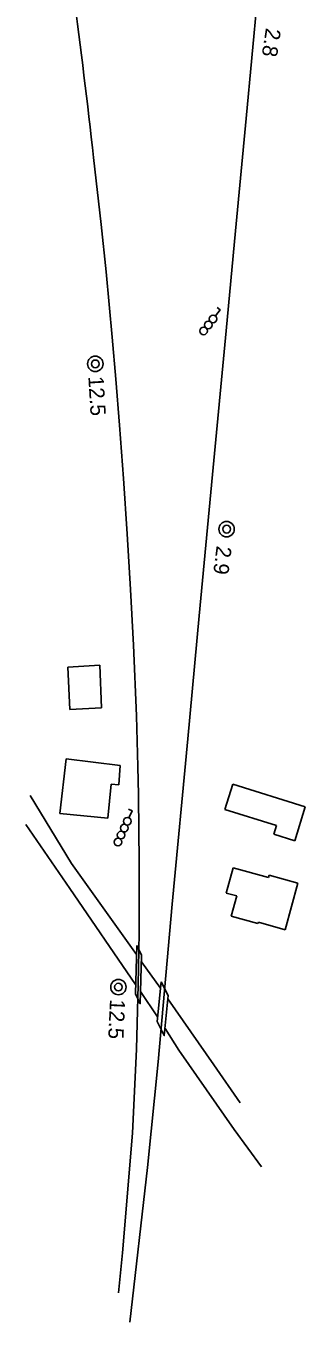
# Model space of a CAD drawing. Extents: x 6541740 to 6566395, y 5525066 to 5530361.
# Drawn here: x 6564646.4 to 6564683, y 5527362.5 to 5527532.2 of the extents above; entities that cross this region are included whole.
import ezdxf

# ---------------------------------------------------------------- set-up
doc = ezdxf.new("R2010")
doc.units = 0
for name, color, linetype in [('Domyślna', 7, 'Continuous'), ('ps_wymiarowanie', 7, 'Continuous'), ('TOR_PS_OPIS_T-opis geometrii -prostopadly', 7, 'Continuous'), ('TOR_PS_OPIS_T-ukresy', 7, 'Continuous'), ('TOR_PS_T-wypelnienia', 7, 'Continuous'), ('TOR_RAMKI-ramka+tabelka 1', 7, 'Continuous')]:
    doc.layers.add(name, color=color, linetype=linetype)

# ---------------------------------------------------------------- blocks, each defined once
blk = doc.blocks.new('4091_3_19')
at = {"layer": 'Domyślna'}
blk.add_lwpolyline([(0.5, 0), (0, 0), (0, 1)], dxfattribs=at)
for centre in [(0, 3.5), (0, 2.5), (0, 1.5)]:
    blk.add_circle(centre, 0.5, dxfattribs=at)
blk = doc.blocks.new('4091_4_18')
at = {"layer": 'Domyślna'}
blk.add_lwpolyline([(0.5, 0), (0, 0), (0, 1)], dxfattribs=at)
for centre in [(0, 4.5), (0, 3.5), (0, 2.5), (0, 1.5)]:
    blk.add_circle(centre, 0.5, dxfattribs=at)
blk = doc.blocks.new('4010_1')
at = {"layer": 'Domyślna'}
for radius in [0.75, 0.375]:
    blk.add_circle((0, 0), radius, dxfattribs=at)

msp = doc.modelspace()

# ---------------------------------------------------------------- linework, layer by layer
at = {"layer": 'ps_wymiarowanie'}
for p, q in [((6564651.92, 5527448.24), (6564656.1, 5527448.49)), ((6564652.2, 5527442.69), (6564651.92, 5527448.24)), ((6564656.35, 5527442.91), (6564656.1, 5527448.49)), ((6564652.2, 5527442.69), (6564656.35, 5527442.91)), ((6564651.68, 5527436.24), (6564650.85, 5527429.09)), ((6564651.68, 5527436.24), (6564658.79, 5527435.37)), ((6564658.79, 5527435.37), (6564658.6, 5527432.83)), ((6564657.15, 5527428.45), (6564657.61, 5527432.91)), ((6564657.61, 5527432.91), (6564658.6, 5527432.83)), ((6564672.5, 5527429.58), (6564673.53, 5527432.9)), ((6564672.5, 5527429.58), (6564673.53, 5527432.9)), ((6564673.53, 5527432.9), (6564683.02, 5527429.96)), ((6564673.53, 5527432.9), (6564683.02, 5527429.96)), ((6564650.85, 5527429.09), (6564657.15, 5527428.45)), ((6564679.27, 5527427.52), (6564672.5, 5527429.58)), ((6564679.27, 5527427.52), (6564672.5, 5527429.58)), ((6564683.02, 5527429.96), (6564681.66, 5527425.51)), ((6564683.02, 5527429.96), (6564681.66, 5527425.51)), ((6564678.91, 5527426.36), (6564679.27, 5527427.52)), ((6564678.91, 5527426.36), (6564679.27, 5527427.52)), ((6564681.66, 5527425.51), (6564678.91, 5527426.36)), ((6564681.66, 5527425.51), (6564678.91, 5527426.36)), ((6564672.69, 5527418.66), (6564673.61, 5527421.97)), ((6564672.69, 5527418.66), (6564673.61, 5527421.97)), ((6564673.61, 5527421.97), (6564678.24, 5527420.67)), ((6564673.61, 5527421.97), (6564678.24, 5527420.67)), ((6564678.24, 5527420.67), (6564678.32, 5527420.99)), ((6564678.24, 5527420.67), (6564678.32, 5527420.99)), ((6564678.32, 5527420.99), (6564682.07, 5527419.93)), ((6564678.32, 5527420.99), (6564682.07, 5527419.93)), ((6564682.07, 5527419.93), (6564680.41, 5527413.86)), ((6564682.07, 5527419.93), (6564680.41, 5527413.86)), ((6564674.05, 5527418.28), (6564672.69, 5527418.66)), ((6564674.05, 5527418.28), (6564672.69, 5527418.66)), ((6564673.31, 5527415.64), (6564674.05, 5527418.28)), ((6564673.31, 5527415.64), (6564674.05, 5527418.28)), ((6564676.83, 5527414.65), (6564673.31, 5527415.64)), ((6564676.83, 5527414.65), (6564673.31, 5527415.64)), ((6564676.89, 5527414.85), (6564676.83, 5527414.65)), ((6564676.89, 5527414.85), (6564676.83, 5527414.65)), ((6564680.41, 5527413.86), (6564676.89, 5527414.85)), ((6564680.41, 5527413.86), (6564676.89, 5527414.85))]:
    msp.add_line(p, q, dxfattribs=at)
at = {"layer": 'TOR_PS_OPIS_T-ukresy'}
for points in [[(6564676.77, 5527535.98), (6564675.28, 5527520.07), (6564673.89, 5527505.36), (6564672.65, 5527492.28), (6564670.87, 5527473.47), (6564669.14, 5527454.96), (6564667.63, 5527438.83), (6564665.58, 5527417.18), (6564663.75, 5527396.55), (6564662.37, 5527382.72), (6564660.05, 5527362.48)], [(6564655.28, 5527514.96), (6564656.27, 5527506.17), (6564656.94, 5527499.98), (6564657.74, 5527491.42), (6564658.21, 5527485.93), (6564658.71, 5527479.93), (6564659.2, 5527472.95), (6564659.71, 5527465.67), (6564660.15, 5527458.39), (6564660.52, 5527451.13), (6564660.92, 5527441.88), (6564661.09, 5527435.22), (6564661.18, 5527431.51), (6564661.24, 5527426.69), (6564661.27, 5527422.94), (6564661.27, 5527419.01), (6564661.25, 5527413.44), (6564661.13, 5527406.66), (6564660.9, 5527398.23), (6564660.38, 5527387.23), (6564659.08, 5527371.57), (6564658.57, 5527366.31)]]:
    msp.add_lwpolyline(points, dxfattribs=at)
msp.add_ellipse((6564580.08, 5527578.89), major_axis=(48.34, -255.28), ratio=0.249773, start_param=1.270684, end_param=1.356925, dxfattribs=at)
at = {"layer": 'TOR_PS_T-wypelnienia'}
msp.add_line((6564663.68, 5527402.44), (6564661.45, 5527405.76), dxfattribs=at)
for points in [[(6564646.97, 5527431.41), (6564652.41, 5527422.53), (6564660.93, 5527410.61)], [(6564660.8, 5527406.68), (6564652.18, 5527419.25), (6564646.42, 5527427.65)], [(6564661.58, 5527409.66), (6564664.06, 5527406.21)], [(6564665.04, 5527404.82), (6564671.07, 5527396.15), (6564674.51, 5527391.21)], [(6564677.32, 5527382.79), (6564673.71, 5527387.69), (6564666.45, 5527398.1), (6564664.67, 5527400.94)]]:
    msp.add_lwpolyline(points, dxfattribs=at)
for points in [[(6564660.98, 5527411.77), (6564660.78, 5527405.44), (6564661.4, 5527404.16), (6564661.59, 5527410.52)], [(6564664.14, 5527407.02), (6564665.08, 5527405.26), (6564664.55, 5527400), (6564663.63, 5527401.84)]]:
    msp.add_lwpolyline(points, close=True, dxfattribs=at)

# ---------------------------------------------------------------- block references
at = {"layer": 'TOR_PS_OPIS_T-opis geometrii -prostopadly'}
for name, p, xscale, yscale, rotation in [('4091_3_19', (6564671.89, 5527495), 0.9999999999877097, 1.0000000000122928, 141.55103706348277), ('4091_4_18', (6564660.34, 5527429.43), 0.999999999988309, 1.000000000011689, 155.62640211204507)]:
    msp.add_blockref(name, p, dxfattribs=dict(at, xscale=xscale, yscale=yscale, rotation=rotation))
at = {"layer": 'TOR_RAMKI-ramka+tabelka 1', "xscale": 1.345963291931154}
for p, yscale, rotation in [((6564655.52, 5527487.94), 1.3459632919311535, 108.35442788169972), ((6564658.55, 5527406.34), 1.3459632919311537, 102.18299635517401)]:
    msp.add_blockref('4010_1', p, dxfattribs=dict(at, yscale=yscale, rotation=rotation))
at = {"layer": 'TOR_RAMKI-ramka+tabelka 1', "xscale": 1.345963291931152, "yscale": 1.345963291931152}
msp.add_blockref('4010_1', (6564672.73, 5527466.3), dxfattribs=at)

# ---------------------------------------------------------------- texts
at = {"layer": 'TOR_RAMKI-ramka+tabelka 1'}
for s, rotation, p in [('2.8', 261.4324, (6564677.89, 5527531.98)), ('12.5', 273.4893, (6564654.6, 5527486.27)), ('2.9', 262.7522, (6564671.43, 5527464.18)), ('12.5', 267.3179, (6564657.45, 5527404.78))]:
    msp.add_text(s, height=2, rotation=rotation, dxfattribs=at).set_placement(p)

doc.saveas('drawing.dxf')
